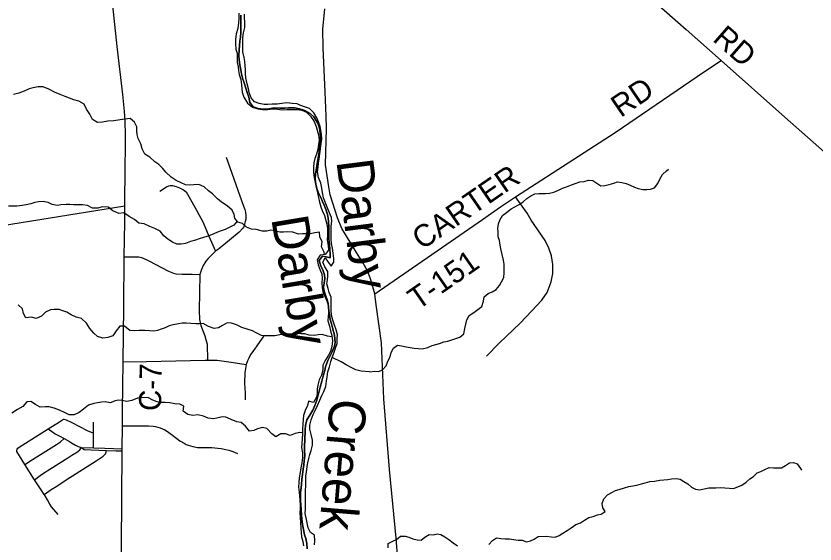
# Model space of a CAD drawing. Extents: x 114604 to 551442, y 316898 to 567001.
# Drawn here: x 131240 to 142089, y 405241 to 412415 of the extents above; entities that cross this region are included whole.
import ezdxf

# ---------------------------------------------------------------- set-up
doc = ezdxf.new("R2010")
doc.units = 0
for name, color, linetype in [('DV_X_County_Line', 7, 'Continuous'), ('GE_P_Alignment_1000_Cardinal_Points', 7, 'Continuous'), ('GE_P_Alignment_500_Bearings', 7, 'Continuous'), ('GE_P_Alignment_500_Distances', 7, 'Continuous'), ('PM_P_Cells', 7, 'Continuous'), ('PM_P_CL_Double_Solid', 7, 'Continuous'), ('PM_P_Crosswalk', 7, 'Continuous'), ('RD_P_GR_Rt', 7, 'Continuous'), ('RS_Raster1', 7, 'Continuous')]:
    doc.layers.add(name, color=color, linetype=linetype)

msp = doc.modelspace()

# ---------------------------------------------------------------- linework, layer by layer
at = {"layer": 'DV_X_County_Line'}
for points in [[(134268, 412452), (134264, 412382), (134260, 412322), (134250, 412245), (134230, 412173), (134220, 412097), (134219, 412035), (134227, 411963), (134241, 411912), (134241, 411838), (134245, 411784), (134255, 411724), (134261, 411674), (134271, 411622), (134295, 411554), (134303, 411481), (134307, 411431), (134309, 411381), (134335, 411313), (134385, 411229)], [(135093, 411204), (135057, 411222), (134989, 411226), (134919, 411234), (134850, 411224), (134788, 411218), (134720, 411216), (134658, 411212), (134608, 411214), (134540, 411224), (134477, 411247), (134433, 411305), (134407, 411377), (134399, 411427), (134381, 411495), (134363, 411574), (134358, 411632), (134356, 411688), (134354, 411738), (134348, 411796), (134336, 411852), (134322, 411926), (134320, 411997), (134318, 412065), (134322, 412119), (134330, 412187), (134346, 412259), (134346, 412334), (134342, 412388), (134344, 412440)], [(134385, 411229), (134451, 411176), (134522, 411154), (134588, 411144), (134656, 411146), (134724, 411152), (134792, 411148), (134856, 411142), (134924, 411146), (134991, 411146), (135057, 411144), (135121, 411134), (135185, 411108), (135239, 411054), (135287, 410983), (135315, 410915), (135331, 410865), (135349, 410799), (135355, 410729), (135349, 410667), (135337, 410602), (135319, 410536), (135299, 410478), (135285, 410420), (135281, 410360), (135281, 410288), (135287, 410221), (135301, 410153), (135317, 410085), (135333, 410013), (135349, 409947), (135363, 409887), (135379, 409822), (135399, 409772), (135427, 409706), (135449, 409636), (135467, 409568), (135469, 409517), (135469, 409435), (135466, 409367), (135480, 409297), (135484, 409233), (135436, 409173), (135368, 409165), (135330, 409102), (135342, 409032), (135370, 408962), (135392, 408912), (135396, 408848), (135392, 408794), (135396, 408721), (135408, 408669), (135438, 408595), (135462, 408543), (135478, 408491), (135486, 408411), (135480, 408338), (135476, 408272), (135496, 408202), (135510, 408138), (135528, 408072), (135536, 408003), (135530, 407925), (135511, 407857), (135481, 407805), (135437, 407733), (135407, 407669), (135405, 407601), (135389, 407536), (135357, 407472), (135339, 407400), (135329, 407348), (135329, 407298), (135323, 407244), (135278, 407163), (135212, 407180), (135196, 407123), (135168, 407053), (135146, 406989), (135140, 406935), (135134, 406871), (135132, 406805), (135130, 406736), (135124, 406668), (135122, 406602), (135117, 406552), (135129, 406482), (135129, 406418), (135119, 406345), (135109, 406277), (135099, 406211), (135087, 406139), (135079, 406073), (135077, 406019), (135087, 405946), (135089, 405896), (135095, 405830), (135097, 405774), (135097, 405722), (135095, 405670), (135097, 405599)], [(135179, 405597), (135167, 405656), (135169, 405716), (135171, 405766), (135171, 405838), (135173, 405900), (135171, 405970), (135175, 406031), (135175, 406105), (135177, 406165), (135185, 406219), (135193, 406293), (135204, 406345), (135216, 406402), (135232, 406458), (135248, 406510), (135266, 406586), (135268, 406650), (135252, 406712), (135232, 406801), (135228, 406857), (135246, 406929), (135276, 407001), (135304, 407053), (135332, 407125), (135367, 407195), (135393, 407260), (135419, 407314), (135445, 407382), (135455, 407452), (135465, 407514), (135473, 407582), (135495, 407649), (135513, 407719), (135531, 407777), (135556, 407835), (135578, 407901), (135602, 407967), (135602, 408034), (135606, 408084), (135586, 408150), (135566, 408214), (135544, 408282), (135526, 408352), (135520, 408417), (135518, 408481), (135518, 408593), (135494, 408657), (135480, 408711), (135462, 408778), (135470, 408828), (135476, 408878), (135472, 408944), (135434, 409006), (135406, 409068), (135438, 409130), (135478, 409068), (135518, 409016), (135556, 409072), (135554, 409122), (135547, 409193), (135537, 409259), (135525, 409323), (135521, 409379), (135521, 409558), (135529, 409626), (135523, 409678), (135497, 409742), (135465, 409816), (135417, 409945), (135403, 410017), (135393, 410075), (135379, 410143), (135349, 410221), (135335, 410298), (135341, 410362), (135349, 410416), (135355, 410470), (135365, 410542), (135375, 410610), (135383, 410681), (135391, 410745), (135389, 410811), (135381, 410863), (135369, 410913), (135347, 410979), (135327, 411030), (135285, 411100), (135225, 411158), (135159, 411180), (135093, 411204)], [(135097, 405599), (135101, 405529), (135107, 405459), (135111, 405393), (135117, 405339), (135133, 405273), (135143, 405218)], [(135295, 405232), (135297, 405285), (135295, 405361), (135237, 405399), (135205, 405461), (135193, 405529), (135179, 405597)]]:
    msp.add_lwpolyline(points, dxfattribs=at)
at = {"layer": 'GE_P_Alignment_1000_Cardinal_Points'}
for p, q in [((132697, 407714), (133013, 407721)), ((132292, 406750), (132294, 406898)), ((132292, 406549), (132292, 406750)), ((131360, 406320), (131251, 406499)), ((132130, 406550), (132292, 406549)), ((131493, 406113), (131360, 406320))]:
    msp.add_line(p, q, dxfattribs=at)
for points in [[(136112, 408639), (137018, 409267), (137573, 409651), (137818, 409824), (138020, 409960), (139374, 410832), (140589, 411660), (140813, 411812)], [(134092, 410498), (134329, 409833), (134348, 409784), (134356, 409751), (134360, 409701), (134360, 409656), (134352, 409624), (134332, 409551), (134319, 409530), (134269, 409480), (134138, 409370), (133989, 409247), (133950, 409218)], [(133194, 410037), (133282, 410094), (133314, 410107), (133335, 410113), (133365, 410114), (133414, 410100), (133462, 410081), (133515, 410054), (133550, 410024), (133588, 409963), (133693, 409777), (133781, 409607), (133859, 409423), (133950, 409218)], [(137629, 407794), (137799, 407969), (138090, 408246), (138241, 408403), (138381, 408552), (138454, 408660), (138505, 408802), (138530, 408917), (138529, 409039), (138510, 409158), (138476, 409262), (138423, 409365), (138236, 409642), (138179, 409734), (138020, 409960)], [(133950, 409218), (133848, 409121), (133819, 409084), (133803, 409060), (133781, 409023), (133761, 408972), (133737, 408904)], [(132711, 409142), (132878, 409144), (132910, 409141), (132943, 409134), (133007, 409107), (133046, 409089), (133312, 408949), (133354, 408930), (133379, 408921), (133411, 408913), (133498, 408908), (133631, 408907), (133737, 408904)], [(133737, 408904), (133729, 408413), (133731, 408293), (133752, 408211), (133805, 408070), (133820, 408021), (133836, 407955), (133840, 407739)], [(134606, 408070), (134520, 407947), (134468, 407876), (134426, 407814), (134402, 407768), (134383, 407728), (134367, 407682)], [(133013, 407721), (133807, 407739), (133840, 407739)], [(133840, 407739), (133971, 407737), (134163, 407712), (134367, 407682)], [(134367, 407682), (134360, 407651), (134348, 407571), (134345, 407422), (134351, 407297), (134351, 407201)], [(131675, 406806), (131831, 406902), (131886, 406936), (131890, 406937), (131920, 406926), (131997, 406890), (132208, 406782), (132259, 406761), (132292, 406750)], [(132686, 406846), (132814, 406847), (132975, 406845), (133039, 406847), (133104, 406843), (133136, 406838), (133199, 406820), (133229, 406808), (133259, 406793), (133286, 406777), (133363, 406718), (133467, 406642), (133522, 406609), (133550, 406594), (133580, 406582), (133642, 406564), (133705, 406554), (133898, 406550), (133982, 406544), (134027, 406538), (134091, 406525), (134129, 406515), (134185, 406497), (134246, 406472)], [(131251, 406499), (131250, 406517), (131255, 406528), (131267, 406542), (131285, 406556), (131675, 406806)], [(131675, 406806), (131721, 406773), (131774, 406740), (131828, 406709), (131896, 406673)], [(131360, 406320), (131465, 406389), (131791, 406594), (131844, 406631), (131896, 406673)], [(131896, 406673), (131968, 406635), (131993, 406617), (132048, 406585), (132086, 406566), (132130, 406550)], [(131493, 406113), (131570, 406174), (131616, 406205), (131699, 406256), (131943, 406414), (132000, 406446), (132055, 406481), (132081, 406500), (132105, 406522), (132130, 406550)], [(131622, 405915), (131717, 405982), (131796, 406029), (131922, 406113), (132327, 406370), (132422, 406434), (132442, 406451), (132458, 406472), (132471, 406513)], [(132130, 406550), (132167, 406526), (132259, 406520), (132471, 406513)], [(132292, 406549), (132447, 406544), (132683, 406533)], [(132471, 406513), (132599, 406508), (132683, 406508)], [(131622, 405915), (131583, 405978), (131493, 406113)], [(131811, 405641), (131724, 405748), (131699, 405783), (131666, 405839), (131635, 405896), (131622, 405915)]]:
    msp.add_lwpolyline(points, dxfattribs=at)
at = {"layer": 'GE_P_Alignment_500_Bearings'}
for points in [[(132718, 409834), (132718, 410006), (132722, 410203), (132726, 410793), (132721, 410990), (132713, 411121), (132690, 411349), (132616, 412001), (132441, 413631), (132365, 414316), (132266, 415229), (132192, 415940)], [(137290, 415041), (137578, 414760), (138203, 414194), (138625, 413762), (139330, 413123), (140339, 412233), (140813, 411812), (141681, 411039), (143410, 409511), (144511, 408541), (144969, 408179), (145094, 408065), (145153, 407999), (145201, 407937), (145945, 406937), (146002, 406866)], [(136452, 404685), (136402, 405320), (136313, 406255), (136235, 407213), (136203, 407973), (136132, 408489), (136112, 408639), (136052, 408845), (136011, 408952), (135954, 409058), (135862, 409202), (135664, 409528), (135604, 409674), (135506, 409984), (135488, 410093), (135443, 410391), (135455, 410887), (135452, 411055), (135437, 411382), (135409, 411984), (135406, 412237), (135435, 412512)], [(121204, 410215), (123655, 410009), (123987, 409984), (124348, 409951), (124675, 409926), (125265, 409876), (125581, 409845), (125707, 409829), (125985, 409800), (126293, 409765), (126962, 409695), (127230, 409662), (127674, 409615), (129147, 409691), (129647, 409342), (132718, 409834)], [(132711, 409142), (132718, 409612), (132718, 409834)], [(132697, 407714), (132703, 408465), (132711, 409142)], [(132686, 406846), (132688, 407055), (132697, 407714)], [(132683, 406508), (132683, 406533), (132686, 406846)], [(132646, 403991), (132661, 404629), (132671, 405218), (132683, 406508)]]:
    msp.add_lwpolyline(points, dxfattribs=at)
at = {"layer": 'GE_P_Alignment_500_Distances'}
for points in [[(134291, 412428), (134292, 412376), (134294, 412306), (134294, 412189), (134287, 412127), (134281, 412071), (134275, 412013), (134269, 411953), (134268, 411874), (134270, 411820), (134280, 411752), (134292, 411685), (134301, 411629), (134315, 411569), (134339, 411505), (134363, 411434), (134379, 411376), (134401, 411312), (134414, 411241), (134459, 411180), (134527, 411158), (134595, 411151), (134672, 411154), (134749, 411166), (134824, 411164), (134892, 411164), (134942, 411167), (135021, 411165), (135089, 411155), (135163, 411133), (135233, 411088), (135285, 411044), (135339, 410959), (135361, 410889), (135371, 410823), (135376, 410767), (135374, 410711), (135366, 410657), (135363, 410610), (135351, 410531), (135334, 410437), (135326, 410381), (135316, 410323), (135306, 410265), (135304, 410201), (135312, 410130), (135327, 410072), (135343, 410020), (135377, 409950), (135401, 409893), (135423, 409843), (135453, 409775), (135474, 409702), (135484, 409626), (135488, 409544), (135490, 409487), (135489, 409383), (135497, 409311), (135501, 409247), (135504, 409184), (135508, 409130), (135450, 409144), (135400, 409151), (135357, 409094), (135377, 409018), (135405, 408968), (135431, 408899), (135435, 408849), (135426, 408783), (135416, 408731), (135424, 408677), (135444, 408622), (135466, 408560), (135478, 408510), (135485, 408458), (135489, 408405), (135497, 408353), (135507, 408293), (135523, 408231), (135536, 408180), (135552, 408130), (135564, 408080), (135570, 408030), (135572, 407978), (135563, 407927), (135531, 407851), (135501, 407787), (135474, 407733), (135444, 407649), (135432, 407599), (135407, 407510), (135391, 407454), (135370, 407370), (135354, 407300), (135338, 407250), (135323, 407194), (135297, 407125), (135271, 407059), (135232, 406993), (135190, 406929), (135169, 406851), (135167, 406797), (135165, 406742), (135163, 406692), (135162, 406642), (135158, 406582), (135158, 406516), (135160, 406445), (135153, 406369), (135147, 406315), (135139, 406259), (135128, 406185), (135120, 406118), (135116, 406056), (135112, 406004), (135105, 405942), (135103, 405888), (135105, 405831), (135109, 405767), (135112, 405709), (135116, 405635), (135120, 405584), (135130, 405504), (135143, 405436), (135159, 405365), (135175, 405315), (135187, 405249), (135193, 405177)], [(135193, 405177), (135187, 405249), (135175, 405315), (135159, 405365), (135143, 405436), (135130, 405504), (135120, 405584), (135116, 405635), (135112, 405709), (135109, 405767), (135105, 405831), (135103, 405888), (135105, 405942), (135112, 406004), (135116, 406056), (135120, 406118), (135128, 406185), (135139, 406259), (135147, 406315), (135153, 406369), (135160, 406445), (135158, 406516), (135158, 406582), (135162, 406642), (135163, 406692), (135165, 406742), (135167, 406797), (135169, 406851), (135190, 406929), (135232, 406993), (135271, 407059), (135297, 407125), (135323, 407194), (135338, 407250), (135354, 407300), (135370, 407370), (135391, 407454), (135407, 407510), (135432, 407599), (135444, 407649), (135474, 407733), (135501, 407787), (135531, 407851), (135563, 407927), (135572, 407978), (135570, 408030), (135564, 408080), (135552, 408130), (135536, 408180), (135523, 408231), (135507, 408293), (135497, 408353), (135489, 408405), (135485, 408458), (135478, 408510), (135466, 408560), (135444, 408622), (135424, 408677), (135416, 408731), (135426, 408783), (135435, 408849), (135431, 408899), (135405, 408968), (135377, 409018), (135357, 409094), (135400, 409151), (135450, 409144), (135508, 409130), (135504, 409184), (135501, 409247), (135497, 409311), (135489, 409383), (135490, 409487), (135488, 409544), (135484, 409626), (135474, 409702), (135453, 409775), (135423, 409843), (135401, 409893), (135377, 409950), (135343, 410020), (135327, 410072), (135312, 410130), (135304, 410201), (135306, 410265), (135316, 410323), (135326, 410381), (135334, 410437), (135351, 410531), (135363, 410610), (135366, 410657), (135374, 410711), (135376, 410767), (135371, 410823), (135361, 410889), (135339, 410959), (135285, 411044), (135233, 411088), (135163, 411133), (135089, 411155), (135021, 411165), (134942, 411167), (134892, 411164), (134824, 411164), (134749, 411166), (134672, 411154), (134595, 411151), (134527, 411158), (134459, 411180), (134414, 411241), (134401, 411312), (134379, 411376), (134363, 411434), (134339, 411505), (134315, 411569), (134301, 411629), (134292, 411685), (134280, 411752), (134270, 411820), (134268, 411874), (134269, 411953), (134275, 412013), (134281, 412071), (134287, 412127), (134294, 412189), (134294, 412306), (134292, 412376), (134291, 412428)]]:
    msp.add_lwpolyline(points, dxfattribs=at)
at = {"layer": 'PM_P_Cells'}
for points in [[(135428, 409172), (135424, 409208), (135387, 409280), (135395, 409346), (135367, 409415), (135363, 409479), (135299, 409471), (135239, 409453), (135185, 409457), (135131, 409455), (135075, 409450), (134999, 409476), (134923, 409484), (134873, 409480), (134821, 409479), (134751, 409495), (134699, 409505), (134644, 409491), (134586, 409493), (134500, 409512), (134440, 409520), (134372, 409544), (134314, 409595), (134250, 409613), (134212, 409669), (134201, 409719), (134175, 409776), (134107, 409836), (134029, 409886), (133977, 409929), (133907, 409997), (133855, 410041), (133796, 410094), (133722, 410126), (133653, 410120), (133595, 410118), (133543, 410123), (133481, 410149), (133415, 410181), (133345, 410226), (133276, 410292), (133234, 410342), (133178, 410397), (133126, 410435), (133058, 410499), (132990, 410536), (132952, 410612), (132935, 410678), (132901, 410750), (132887, 410805), (132879, 410855), (132879, 410907), (132848, 410973), (132792, 411022), (132720, 411012), (132655, 411002), (132567, 410990), (132489, 410987), (132415, 410973), (132345, 410969), (132279, 411009), (132243, 411082), (132199, 411148), (132164, 411218), (132094, 411257), (132026, 411277), (131968, 411297), (131910, 411323), (131842, 411348), (131762, 411380), (131688, 411422), (131610, 411453), (131542, 411453), (131473, 411439), (131421, 411423), (131351, 411392), (131277, 411366), (131205, 411346)], [(136041, 407579), (136108, 407588), (136168, 407584), (136218, 407608), (136265, 407661), (136287, 407723), (136321, 407785), (136336, 407843), (136368, 407901), (136418, 407941), (136474, 407935), (136536, 407918), (136594, 407910), (136646, 407904), (136702, 407899), (136756, 407895), (136830, 407911), (136890, 407936), (136942, 407950), (136992, 407966), (137051, 407990), (137103, 407997), (137159, 408017), (137213, 408035), (137265, 408052), (137319, 408098), (137336, 408168), (137348, 408228), (137360, 408286), (137395, 408344), (137457, 408388), (137513, 408426), (137565, 408470), (137586, 408540), (137598, 408600), (137652, 408644), (137705, 408669), (137759, 408697), (137803, 408753), (137831, 408805), (137862, 408863), (137870, 408927), (137870, 408983), (137869, 409045), (137861, 409097), (137839, 409174), (137828, 409232), (137816, 409302), (137804, 409364), (137787, 409415), (137789, 409477), (137781, 409527), (137792, 409589), (137810, 409643), (137844, 409703), (137899, 409747), (137963, 409793), (138015, 409822), (138073, 409852), (138128, 409888), (138178, 409934), (138230, 409971), (138284, 409997), (138338, 410003), (138430, 410004), (138486, 410006), (138544, 410022), (138605, 410049), (138661, 410077), (138715, 410095), (138781, 410121), (138845, 410144), (138897, 410160), (138953, 410166), (139015, 410183), (139071, 410181), (139125, 410143), (139179, 410108), (139237, 410110), (139293, 410124), (139357, 410145), (139407, 410161), (139467, 410153), (139523, 410138), (139579, 410116), (139637, 410087), (139689, 410071), (139749, 410057), (139803, 410058), (139857, 410064), (139911, 410080), (139955, 410140), (139984, 410198), (140016, 410260), (140072, 410311), (140098, 410335)], [(134242, 409626), (134200, 409575), (134144, 409545), (134080, 409515), (134027, 409495), (133977, 409478), (133927, 409456), (133851, 409422), (133801, 409408), (133728, 409386), (133678, 409368), (133610, 409351), (133540, 409323), (133484, 409315), (133426, 409313), (133366, 409343), (133302, 409384), (133246, 409430), (133196, 409490), (133126, 409527), (133056, 409553), (132980, 409589), (132910, 409600), (132850, 409648), (132776, 409692), (132706, 409739), (132636, 409733), (132556, 409767), (132490, 409818), (132412, 409824), (132352, 409804), (132278, 409802), (132212, 409841), (132142, 409849), (132020, 409849), (131970, 409854), (131920, 409852), (131851, 409848), (131801, 409840), (131733, 409854), (131677, 409881), (131609, 409893), (131545, 409891), (131495, 409879), (131441, 409861), (131377, 409850), (131325, 409840), (131254, 409830), (131140, 409830)], [(135530, 408055), (135470, 408065), (135398, 408089), (135344, 408083), (135292, 408074), (135221, 408080), (135161, 408096), (135109, 408096), (135031, 408099), (134955, 408093), (134883, 408091), (134823, 408083), (134755, 408071), (134675, 408070), (134624, 408070), (134572, 408074), (134502, 408110), (134450, 408139), (134380, 408161), (134308, 408183), (134234, 408220), (134166, 408242), (134106, 408246), (134044, 408210), (133992, 408178), (133930, 408169), (133854, 408195), (133782, 408235), (133732, 408233), (133680, 408232), (133612, 408238), (133553, 408242), (133497, 408242), (133445, 408232), (133373, 408217), (133321, 408207), (133265, 408179), (133213, 408161), (133162, 408141), (133112, 408131), (133058, 408138), (132988, 408144), (132912, 408140), (132848, 408138), (132786, 408143), (132714, 408201), (132648, 408199), (132602, 408137), (132553, 408069), (132485, 408047), (132419, 408038), (132349, 408060), (132295, 408104), (132241, 408169), (132197, 408243), (132131, 408305), (132059, 408322), (131991, 408356), (131930, 408390), (131878, 408408), (131825, 408427), (131757, 408429), (131707, 408423), (131641, 408393), (131585, 408335), (131512, 408305), (131448, 408324), (131376, 408316), (131340, 408372), (131329, 408434), (131271, 408489)], [(136041, 407579), (135929, 407590), (135856, 407608), (135789, 407641), (135725, 407676), (135657, 407718), (135531, 407777)], [(135130, 406751), (135096, 406755), (135032, 406743), (134965, 406713), (134901, 406738), (134835, 406740), (134769, 406698), (134713, 406740), (134645, 406809), (134589, 406823), (134521, 406805), (134469, 406781), (134411, 406774), (134357, 406844), (134299, 406890), (134237, 406900), (134163, 406933), (134091, 406965), (134039, 406967), (133969, 406952), (133919, 406942), (133849, 406950), (133785, 406978), (133711, 406995), (133642, 406985), (133572, 407001), (133508, 407047), (133517, 407114), (133465, 407142), (133397, 407144), (133331, 407158), (133267, 407163), (133212, 407163), (133156, 407171), (133100, 407197), (133038, 407229), (132964, 407230), (132890, 407224), (132812, 407190), (132746, 407178), (132676, 407191), (132626, 407197), (132574, 407181), (132523, 407159), (132453, 407173), (132401, 407170), (132349, 407160), (132295, 407148), (132227, 407126), (132158, 407072), (132100, 407026), (132032, 406998), (131962, 406997), (131910, 407025), (131830, 407059), (131760, 407088), (131692, 407106), (131636, 407106), (131568, 407102), (131506, 407137), (131440, 407179), (131386, 407173), (131331, 407111), (131259, 407067), (131183, 407020)], [(141094, 406042), (141152, 406082), (141202, 406126), (141255, 406158), (141305, 406210), (141355, 406227), (141409, 406255), (141465, 406281), (141525, 406278), (141579, 406276), (141635, 406278), (141686, 406306), (141744, 406345), (141796, 406347), (141848, 406329), (141893, 406268), (141903, 406242)], [(137659, 405235), (137711, 405287), (137765, 405327), (137823, 405318), (137883, 405312), (137939, 405311), (137995, 405303), (138057, 405293), (138113, 405292), (138171, 405272), (138225, 405282), (138277, 405305), (138328, 405345), (138448, 405349), (138508, 405338), (138562, 405336), (138616, 405358), (138666, 405389), (138722, 405425), (138780, 405459), (138841, 405505), (138903, 405530), (138961, 405564), (139019, 405600), (139075, 405617), (139137, 405639), (139187, 405647), (139238, 405681), (139210, 405731), (139198, 405791), (139223, 405853), (139271, 405907), (139331, 405943), (139381, 405969), (139431, 405982), (139502, 406004), (139562, 406022), (139614, 406033), (139668, 406039), (139732, 406057), (139784, 406070), (139848, 406090), (139908, 406096), (139980, 406109), (140038, 406111), (140092, 406119), (140142, 406126), (140204, 406130), (140256, 406120), (140308, 406091), (140360, 406057), (140412, 406014), (140468, 405986), (140522, 405978), (140582, 405989), (140648, 406003), (140740, 406004), (140810, 406010), (140862, 406002), (140926, 406001), (140982, 405997), (141040, 406017), (141094, 406042)], [(136294, 405189), (136295, 405247), (136357, 405281), (136407, 405303), (136461, 405348), (136523, 405348), (136575, 405334), (136629, 405313), (136689, 405297), (136741, 405293), (136793, 405336), (136851, 405368), (136905, 405364), (136958, 405377), (137010, 405371), (137063, 405339), (137115, 405300), (137177, 405258), (137235, 405215)]]:
    msp.add_lwpolyline(points, dxfattribs=at)
at = {"layer": 'RS_Raster1'}
for points in [[(134291, 412428), (134292, 412376), (134294, 412306), (134294, 412189), (134287, 412127), (134281, 412071), (134275, 412013), (134269, 411953), (134268, 411874), (134270, 411820), (134280, 411752), (134292, 411685), (134301, 411629), (134315, 411569), (134339, 411505), (134363, 411434), (134379, 411376), (134401, 411312), (134414, 411241), (134459, 411180), (134527, 411158), (134595, 411151), (134672, 411154), (134749, 411166), (134824, 411164), (134892, 411164), (134942, 411167), (135021, 411165), (135089, 411155), (135163, 411133), (135233, 411088), (135285, 411044), (135339, 410959), (135361, 410889), (135371, 410823), (135376, 410767), (135374, 410711), (135366, 410657), (135363, 410610), (135351, 410531), (135334, 410437), (135326, 410381), (135316, 410323), (135306, 410265), (135304, 410201), (135312, 410130), (135327, 410072), (135343, 410020), (135377, 409950), (135401, 409893), (135423, 409843), (135453, 409775), (135474, 409702), (135484, 409626), (135488, 409544), (135490, 409487), (135489, 409383), (135497, 409311), (135501, 409247), (135504, 409184), (135508, 409130), (135450, 409144), (135400, 409151), (135357, 409094), (135377, 409018), (135405, 408968), (135431, 408899), (135435, 408849), (135426, 408783), (135416, 408731), (135424, 408677), (135444, 408622), (135466, 408560), (135478, 408510), (135485, 408458), (135489, 408405), (135497, 408353), (135507, 408293), (135523, 408231), (135536, 408180), (135552, 408130), (135564, 408080), (135570, 408030), (135572, 407978), (135563, 407927), (135531, 407851), (135501, 407787), (135474, 407733), (135444, 407649), (135432, 407599), (135407, 407510), (135391, 407454), (135370, 407370), (135354, 407300), (135338, 407250), (135323, 407194), (135297, 407125), (135271, 407059), (135232, 406993), (135190, 406929), (135169, 406851), (135167, 406797), (135165, 406742), (135163, 406692), (135162, 406642), (135158, 406582), (135158, 406516), (135160, 406445), (135153, 406369), (135147, 406315), (135139, 406259), (135128, 406185), (135120, 406118), (135116, 406056), (135112, 406004), (135105, 405942), (135103, 405888), (135105, 405831), (135109, 405767), (135112, 405709), (135116, 405635), (135120, 405584), (135130, 405504), (135143, 405436), (135159, 405365), (135175, 405315), (135187, 405249), (135193, 405177)], [(135193, 405177), (135187, 405249), (135175, 405315), (135159, 405365), (135143, 405436), (135130, 405504), (135120, 405584), (135116, 405635), (135112, 405709), (135109, 405767), (135105, 405831), (135103, 405888), (135105, 405942), (135112, 406004), (135116, 406056), (135120, 406118), (135128, 406185), (135139, 406259), (135147, 406315), (135153, 406369), (135160, 406445), (135158, 406516), (135158, 406582), (135162, 406642), (135163, 406692), (135165, 406742), (135167, 406797), (135169, 406851), (135190, 406929), (135232, 406993), (135271, 407059), (135297, 407125), (135323, 407194), (135338, 407250), (135354, 407300), (135370, 407370), (135391, 407454), (135407, 407510), (135432, 407599), (135444, 407649), (135474, 407733), (135501, 407787), (135531, 407851), (135563, 407927), (135572, 407978), (135570, 408030), (135564, 408080), (135552, 408130), (135536, 408180), (135523, 408231), (135507, 408293), (135497, 408353), (135489, 408405), (135485, 408458), (135478, 408510), (135466, 408560), (135444, 408622), (135424, 408677), (135416, 408731), (135426, 408783), (135435, 408849), (135431, 408899), (135405, 408968), (135377, 409018), (135357, 409094), (135400, 409151), (135450, 409144), (135508, 409130), (135504, 409184), (135501, 409247), (135497, 409311), (135489, 409383), (135490, 409487), (135488, 409544), (135484, 409626), (135474, 409702), (135453, 409775), (135423, 409843), (135401, 409893), (135377, 409950), (135343, 410020), (135327, 410072), (135312, 410130), (135304, 410201), (135306, 410265), (135316, 410323), (135326, 410381), (135334, 410437), (135351, 410531), (135363, 410610), (135366, 410657), (135374, 410711), (135376, 410767), (135371, 410823), (135361, 410889), (135339, 410959), (135285, 411044), (135233, 411088), (135163, 411133), (135089, 411155), (135021, 411165), (134942, 411167), (134892, 411164), (134824, 411164), (134749, 411166), (134672, 411154), (134595, 411151), (134527, 411158), (134459, 411180), (134414, 411241), (134401, 411312), (134379, 411376), (134363, 411434), (134339, 411505), (134315, 411569), (134301, 411629), (134292, 411685), (134280, 411752), (134270, 411820), (134268, 411874), (134269, 411953), (134275, 412013), (134281, 412071), (134287, 412127), (134294, 412189), (134294, 412306), (134292, 412376), (134291, 412428)]]:
    msp.add_lwpolyline(points, dxfattribs=at)

# ---------------------------------------------------------------- texts
at = {"layer": 'PM_P_CL_Double_Solid'}
for s, rotation, p in [('RD', 318.8576, (140685, 412085)), ('C-7', 89.0466, (133209, 407046))]:
    msp.add_text(s, height=300, rotation=rotation, dxfattribs=at).set_placement(p)
at = {"layer": 'PM_P_Crosswalk'}
for s, rotation, p in [('RD', 34.2372, (139451, 411027)), ('CARTER', 34.5333, (136752, 409229)), ('T-151', 34.8047, (136696, 408411))]:
    msp.add_text(s, height=300, rotation=rotation, dxfattribs=at).set_placement(p)
at = {"layer": 'RD_P_GR_Rt'}
for s, rotation, p in [('Darby', 277.2434, (135589, 410444)), ('Darby', 279.5407, (134704, 409664)), ('Creek', 265.2419, (135507, 407228))]:
    msp.add_text(s, height=500, rotation=rotation, dxfattribs=at).set_placement(p)

doc.saveas('drawing.dxf')
